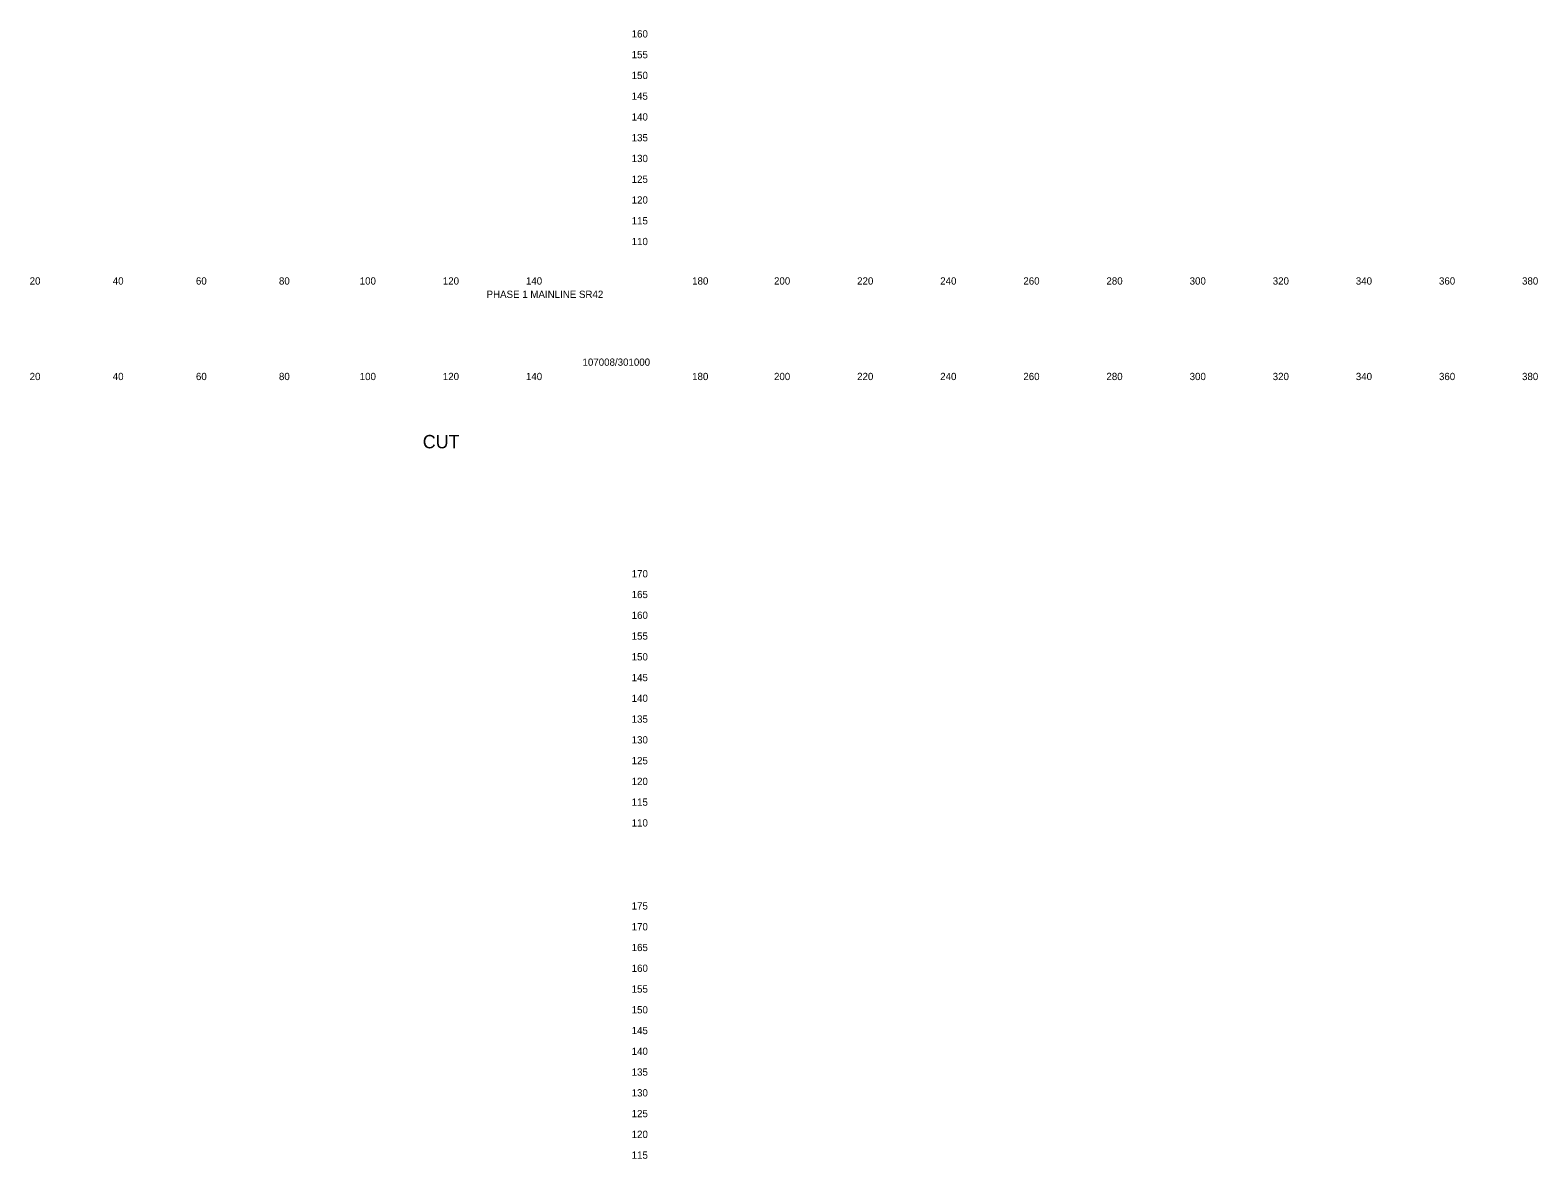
# Model space of a CAD drawing. Extents: x 21281 to 22024, y 6472 to 15198.
# Drawn here: x 21661.4 to 22024.2, y 12474.8 to 12746.6 of the extents above; entities that cross this region are included whole.
import ezdxf

# ---------------------------------------------------------------- set-up
doc = ezdxf.new("R2010")
doc.units = 0
doc.layers.add('XS_SHEET_LABELS_ELEVATION', color=7, linetype='Continuous')
doc.layers.add('XS_SHEET_LABELS_OFFSET', color=7, linetype='Continuous')

msp = doc.modelspace()

# ---------------------------------------------------------------- texts
at = {"layer": 'XS_SHEET_LABELS_ELEVATION'}
for s, p in [('  160  ', (21804.84, 12744.84)), ('  155  ', (21804.84, 12739.84)), ('  150  ', (21804.84, 12734.84)), ('  145  ', (21804.84, 12729.84)), ('  140  ', (21804.84, 12724.84)), ('  135  ', (21804.84, 12719.84)), ('  130  ', (21804.84, 12714.84)), ('  125  ', (21804.84, 12709.84)), ('  120  ', (21804.84, 12704.84)), ('  115  ', (21804.84, 12699.84)), ('  110  ', (21804.84, 12694.84)), ('  170  ', (21804.84, 12614.84)), ('  165  ', (21804.84, 12609.84)), ('  160  ', (21804.84, 12604.84)), ('  155  ', (21804.84, 12599.84)), ('  150  ', (21804.84, 12594.84)), ('  145  ', (21804.84, 12589.84)), ('  140  ', (21804.84, 12584.84)), ('  135  ', (21804.84, 12579.84)), ('  130  ', (21804.84, 12574.84)), ('  125  ', (21804.84, 12569.84)), ('  120  ', (21804.84, 12564.84)), ('  115  ', (21804.84, 12559.84)), ('  110  ', (21804.84, 12554.84)), ('  175  ', (21804.84, 12534.84)), ('  170  ', (21804.84, 12529.84)), ('  165  ', (21804.84, 12524.84)), ('  160  ', (21804.84, 12519.84)), ('  155  ', (21804.84, 12514.84)), ('  150  ', (21804.84, 12509.84)), ('  145  ', (21804.84, 12504.84)), ('  140  ', (21804.84, 12499.84)), ('  135  ', (21804.84, 12494.84)), ('  130  ', (21804.84, 12489.84)), ('  125  ', (21804.84, 12484.84)), ('  120  ', (21804.84, 12479.84)), ('  115  ', (21804.84, 12474.84))]:
    msp.add_text(s, height=1.75, dxfattribs=at).set_placement(p)
at = {"layer": 'XS_SHEET_LABELS_OFFSET'}
for s, height, p in [('  20  ', 1.75, (21659.95, 12685.34)), ('  40  ', 1.75, (21679.95, 12685.34)), ('  60  ', 1.75, (21699.97, 12685.34)), ('  80  ', 1.75, (21719.95, 12685.34)), ('  100  ', 1.75, (21739.39, 12685.34)), ('  120  ', 1.75, (21759.39, 12685.34)), ('  140  ', 1.75, (21779.39, 12685.34)), ('  180  ', 1.75, (21819.39, 12685.34)), ('  200  ', 1.75, (21839.1, 12685.34)), ('  220  ', 1.75, (21859.1, 12685.34)), ('  240  ', 1.75, (21879.1, 12685.34)), ('  260  ', 1.75, (21899.11, 12685.34)), ('  280  ', 1.75, (21919.1, 12685.34)), ('  300  ', 1.75, (21939.13, 12685.34)), ('  320  ', 1.75, (21959.13, 12685.34)), ('  340  ', 1.75, (21979.13, 12685.34)), ('  360  ', 1.75, (21999.14, 12685.34)), ('  380  ', 1.75, (22019.13, 12685.34)), ('PHASE 1 MAINLINE SR42', 1.75, (21771.22, 12682.13)), ('107008/301000', 1.75, (21794.31, 12665.79)), ('  20  ', 1.75, (21659.95, 12662.34)), ('  40  ', 1.75, (21679.95, 12662.34)), ('  60  ', 1.75, (21699.97, 12662.34)), ('  80  ', 1.75, (21719.95, 12662.34)), ('  100  ', 1.75, (21739.39, 12662.34)), ('  120  ', 1.75, (21759.39, 12662.34)), ('  140  ', 1.75, (21779.39, 12662.34)), ('  180  ', 1.75, (21819.39, 12662.34)), ('  200  ', 1.75, (21839.1, 12662.34)), ('  220  ', 1.75, (21859.1, 12662.34)), ('  240  ', 1.75, (21879.1, 12662.34)), ('  260  ', 1.75, (21899.11, 12662.34)), ('  280  ', 1.75, (21919.1, 12662.34)), ('  300  ', 1.75, (21939.13, 12662.34)), ('  320  ', 1.75, (21959.13, 12662.34)), ('  340  ', 1.75, (21979.13, 12662.34)), ('  360  ', 1.75, (21999.14, 12662.34)), ('  380  ', 1.75, (22019.13, 12662.34)), ('CUT', 3.222, (21755.86, 12645.91))]:
    msp.add_text(s, height=height, dxfattribs=at).set_placement(p)

doc.saveas('drawing.dxf')
